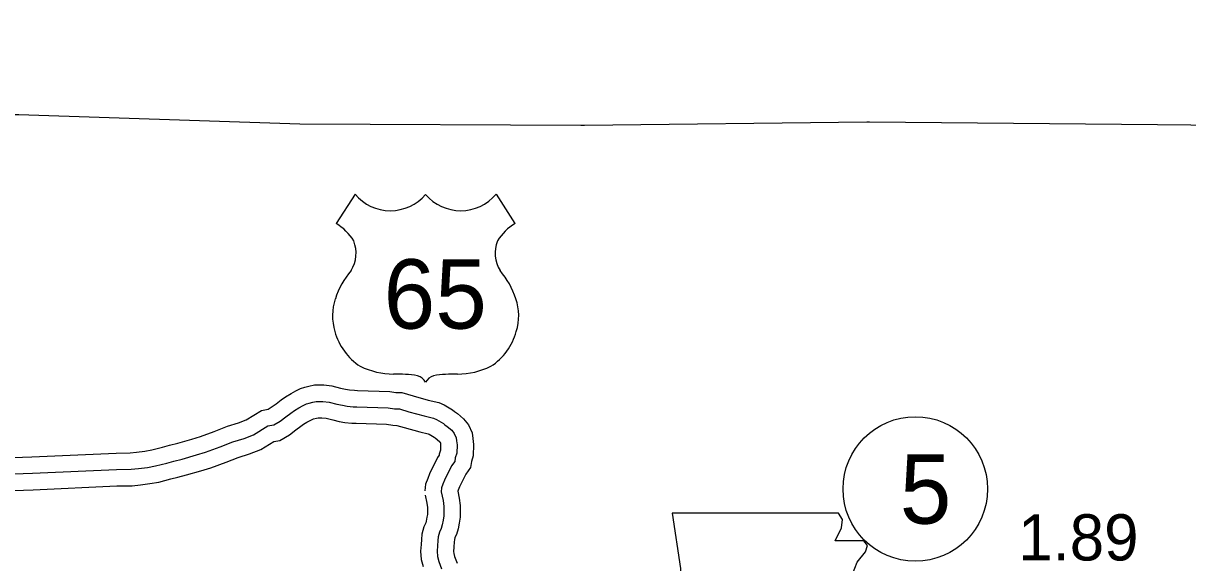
# Model space of a CAD drawing. Extents: x -83719 to 153526, y -11835 to 11446.
# Drawn here: x 13376.6 to 13731, y -1331.1 to -1166.8 of the extents above; entities that cross this region are included whole.
import ezdxf

# ---------------------------------------------------------------- set-up
doc = ezdxf.new("R2010")
doc.units = 0
for name, color, linetype in [('Level 15', 7, 'Continuous'), ('Level 2', 7, 'Continuous'), ('Level 21', 7, 'Continuous'), ('Level 22', 7, 'Continuous'), ('Level 25', 7, 'Continuous'), ('Level 27', 7, 'Continuous'), ('Level 59', 7, 'Continuous')]:
    doc.layers.add(name, color=color, linetype=linetype)

msp = doc.modelspace()

# ---------------------------------------------------------------- linework, layer by layer
at = {"layer": 'Level 15'}
for points in [[(13314.18, -1301.15), (13379.13, -1298.85), (13404.79, -1297.69), (13409.05, -1297.65), (13411.06, -1297.42), (13413.6, -1297.11), (13415.73, -1296.74), (13418.97, -1295.89), (13421.11, -1295.34), (13423.63, -1294.69), (13427.82, -1293.47), (13430.47, -1292.69), (13434.7, -1291.12), (13438.69, -1289.56), (13442.11, -1288.52), (13444.41, -1287.63), (13449.11, -1284.7), (13451.06, -1284.34), (13452.01, -1283.77), (13453.5, -1282.66), (13455.04, -1281.5), (13456.33, -1280.55), (13458.06, -1279.53), (13459.51, -1278.79), (13460.9, -1278.07), (13462.23, -1277.67), (13463.47, -1277.34), (13465.2, -1276.95), (13468.07, -1276.97), (13470.52, -1277.25), (13473.11, -1277.89), (13474.67, -1278.24), (13475.81, -1278.44), (13477.33, -1278.59), (13478.3, -1278.64), (13488.1, -1278.95), (13489.95, -1279.25), (13491.83, -1279.28), (13495.26, -1280.3), (13499.81, -1281.55), (13503.02, -1282.34), (13504.67, -1283.06), (13507.21, -1284.58), (13507.82, -1285.03), (13508.69, -1285.65), (13510.58, -1287.28), (13512.04, -1289.1), (13513.16, -1291.59), (13513.42, -1293.26), (13513.62, -1295.05), (13513.47, -1298.57), (13512.95, -1300.24), (13512.69, -1302.1), (13511.27, -1304.16), (13509.36, -1308), (13508.98, -1309), (13508.86, -1309.32)], [(13314.69, -1311.14), (13379.53, -1308.85), (13405.07, -1307.69), (13409.65, -1307.64), (13412.22, -1307.35), (13415.06, -1307.01), (13417.85, -1306.52), (13421.5, -1305.57), (13423.61, -1305.02), (13426.27, -1304.34), (13430.63, -1303.07), (13433.62, -1302.19), (13438.27, -1300.47), (13441.97, -1299.02), (13445.37, -1297.98), (13448.9, -1296.62), (13452.8, -1294.19), (13454.63, -1293.85), (13457.57, -1292.1), (13459.52, -1290.65), (13461.02, -1289.51), (13461.84, -1288.91), (13462.88, -1288.3), (13464.08, -1287.68), (13464.67, -1287.38), (13464.94, -1287.29), (13465.82, -1287.06), (13466.28, -1286.96), (13467.47, -1286.97), (13468.75, -1287.12), (13470.83, -1287.63), (13472.73, -1288.05), (13474.45, -1288.35), (13476.6, -1288.57), (13477.9, -1288.63), (13487.12, -1288.92), (13489.07, -1289.25), (13490.31, -1289.26), (13492.49, -1289.91), (13497.28, -1291.23), (13499.8, -1291.85), (13500.09, -1291.98), (13501.63, -1292.89), (13501.9, -1293.09), (13502.5, -1293.52), (13503.36, -1294.27), (13503.45, -1294.37), (13503.49, -1294.46), (13503.51, -1294.6), (13503.6, -1295.4), (13503.54, -1296.82), (13503.16, -1298.03), (13503.11, -1298.37), (13502.63, -1299.07), (13500.18, -1304.01), (13499.65, -1305.42), (13498.96, -1307.17), (13498.82, -1309.21)], [(13498.9, -1310.53), (13499.39, -1312.97), (13499.55, -1314.3), (13499.56, -1315.13), (13499.57, -1316.36), (13499.41, -1317.22), (13499.21, -1318.39), (13499.04, -1318.91), (13498.5, -1320.13), (13497.9, -1322.39), (13497.77, -1324.04), (13497.69, -1325.56), (13497.47, -1327.56), (13497.71, -1330.11), (13498.3, -1332.26)], [(13508.86, -1309.32), (13509.27, -1311.39), (13509.55, -1313.65), (13509.56, -1315.03), (13509.58, -1317.27), (13509.24, -1319.01), (13508.94, -1320.78), (13508.4, -1322.47), (13507.96, -1323.46), (13507.8, -1324.08), (13507.75, -1324.69), (13507.66, -1326.38), (13507.52, -1327.65), (13507.58, -1328.3), (13507.82, -1329.15), (13508.6, -1331.21)]]:
    msp.add_lwpolyline(points, dxfattribs=at)
at = {"layer": 'Level 2'}
for points in [[(13370.1, -1166.82), (13370.11, -1194.58), (13375.17, -1194.57), (13457.65, -1197.3), (13460.71, -1197.46), (13546.28, -1197.88), (13547.41, -1197.81), (13633.38, -1196.83), (13634.12, -1196.79), (13721.78, -1197.68), (13802.67, -1198.47)], [(13370.1, -1167.94), (13370.11, -1194.58), (13375.17, -1194.57), (13457.65, -1197.3), (13460.71, -1197.46), (13546.28, -1197.88), (13547.41, -1197.81), (13633.38, -1196.83), (13634.12, -1196.79), (13721.78, -1197.68), (13802.67, -1198.47)]]:
    msp.add_lwpolyline(points, dxfattribs=at)
at = {"layer": 'Level 21'}
msp.add_lwpolyline([(13574.04, -1315.98), (13576.58, -1332.9), (13575.45, -1358.55), (13577.7, -1359.96), (13581.93, -1359.96), (13581.93, -1368.99), (13617.46, -1368.99), (13619.15, -1365.32), (13618.59, -1359.4), (13619.43, -1352.63), (13622.54, -1347.28), (13624.51, -1343.33), (13627.33, -1339.1), (13629.02, -1334.59), (13630.43, -1330.92), (13632.97, -1327.82), (13633.53, -1325.85), (13632.4, -1324.44), (13623.66, -1324.44), (13625.64, -1320.49), (13625.92, -1317.95), (13624.75, -1316)], close=True, dxfattribs=at)
at = {"layer": 'Level 22'}
for p, q in [((13477.57, -1218.9), (13471.8, -1227.83)), ((13520.46, -1218.9), (13526.23, -1227.83))]:
    msp.add_line(p, q, dxfattribs=at)
for centre, radius, start, end in [((13488.31, -1209.86), 14.04, 220.075, 319.6701), ((13509.72, -1209.86), 14.04, 220.3299, 319.925), ((13464.26, -1240.78), 14.99, 30.7809, 59.9883), ((13533.77, -1240.78), 14.99, 120.0117, 149.2191), ((13467.56, -1236.83), 10.28, 328.8105, 21.2108), ((13530.47, -1236.83), 10.28, 158.7892, 211.1895), ((13494.43, -1257.89), 23.97, 138.9565, 162.6913), ((13503.6, -1257.89), 23.97, 17.3087, 41.0435), ((13486.51, -1255.92), 15.84, 160.9576, 197.3819), ((13511.52, -1255.92), 15.84, 342.6181, 19.0424), ((13489.09, -1255.88), 18.33, 195.1074, 237.1312), ((13508.94, -1255.88), 18.33, 302.8688, 344.8926), ((13489.43, -1250.11), 23.53, 244.0771, 269.5779), ((13508.6, -1250.11), 23.53, 270.4221, 295.9229), ((13489.98, -1316.75), 43.11, 81.1942, 90.9539), ((13495.37, -1278.09), 4.13, 28.0342, 72.9864), ((13502.66, -1278.09), 4.13, 107.0136, 151.9658), ((13508.05, -1316.75), 43.11, 89.0461, 98.8058)]:
    msp.add_arc(centre, radius, start, end, dxfattribs=at)
at = {"layer": 'Level 27'}
msp.add_circle((13648.09, -1308.64), 22, dxfattribs=at)
at = {"layer": 'Level 59'}
for points in [[(13314.44, -1306.15), (13379.33, -1303.85), (13404.93, -1302.69), (13409.35, -1302.64), (13411.64, -1302.39), (13414.33, -1302.06), (13416.79, -1301.63), (13420.24, -1300.73), (13422.36, -1300.18), (13424.95, -1299.52), (13429.23, -1298.27), (13432.04, -1297.44), (13436.48, -1295.8), (13440.33, -1294.29), (13443.74, -1293.25), (13446.66, -1292.12), (13450.95, -1289.45), (13452.84, -1289.09), (13454.79, -1287.94), (13456.51, -1286.65), (13458.03, -1285.51), (13459.08, -1284.73), (13460.47, -1283.91), (13461.8, -1283.23), (13462.79, -1282.72), (13463.58, -1282.48), (13464.65, -1282.2), (13465.74, -1281.96), (13467.77, -1281.97), (13469.63, -1282.19), (13471.97, -1282.76), (13473.7, -1283.14), (13475.13, -1283.4), (13476.97, -1283.58), (13478.1, -1283.63), (13487.61, -1283.94), (13489.51, -1284.25), (13491.07, -1284.27), (13493.88, -1285.11), (13498.54, -1286.39), (13501.41, -1287.1), (13502.38, -1287.52), (13504.42, -1288.73), (13504.86, -1289.06), (13505.59, -1289.59), (13506.97, -1290.77), (13507.75, -1291.73), (13508.32, -1293.03), (13508.47, -1293.93), (13508.61, -1295.23), (13508.51, -1297.7), (13508.05, -1299.13), (13507.9, -1300.24), (13506.95, -1301.61), (13504.77, -1306), (13504.31, -1307.21), (13503.89, -1308.28), (13503.8, -1309.55)], [(13503.8, -1309.55), (13504.33, -1312.18), (13504.55, -1313.98), (13504.56, -1315.08), (13504.58, -1316.81), (13504.33, -1318.11), (13504.07, -1319.58), (13503.72, -1320.69), (13503.23, -1321.79), (13502.85, -1323.23), (13502.76, -1324.37), (13502.68, -1325.97), (13502.49, -1327.6), (13502.64, -1329.2), (13503.06, -1330.7), (13503.91, -1332.96)]]:
    msp.add_lwpolyline(points, dxfattribs=at)

# ---------------------------------------------------------------- texts
at = {"layer": 'Level 22'}
msp.add_text('65', height=21.12, dxfattribs=at).set_placement((13486.25, -1259.81))
at = {"layer": 'Level 25'}
msp.add_text('1.89', height=14.08, dxfattribs=at).set_placement((13679.39, -1330.41))
at = {"layer": 'Level 27'}
msp.add_text('5', height=21.12, dxfattribs=at).set_placement((13643.37, -1319.2))

doc.saveas('drawing.dxf')
